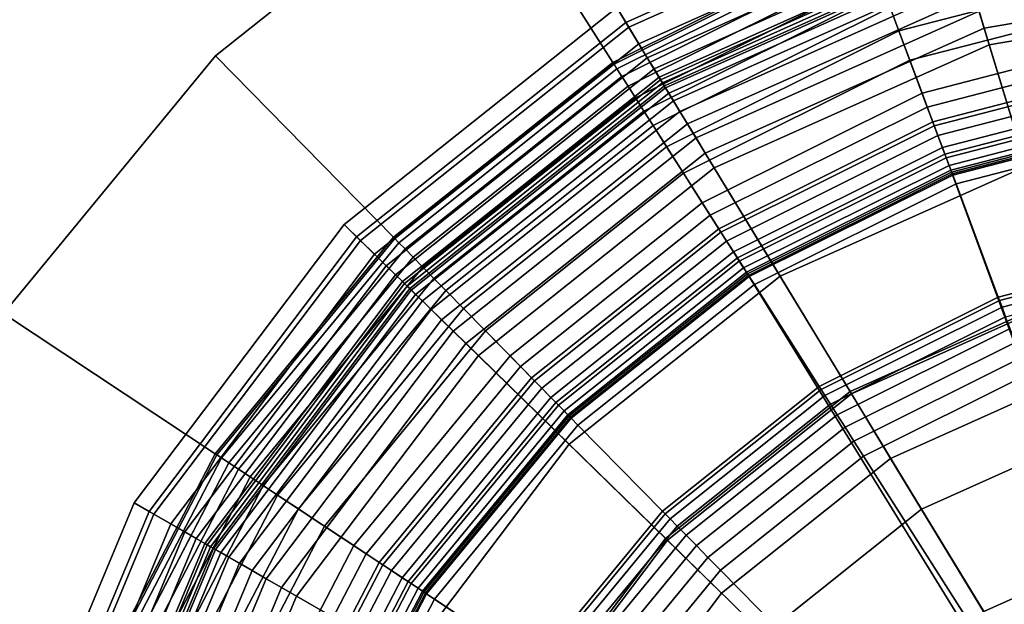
# Model space of a CAD drawing. Extents: x -43.1 to 43.1, y -41.3 to 41.3.
# Tile 567 of 656: x 3.946 to 4.81, y 18.179 to 18.692. Entities that reach past the tile are written whole.
import ezdxf

# ---------------------------------------------------------------- set-up
doc = ezdxf.new("R2010")
doc.units = 0
for name, color, linetype in [('LAMP', 7, 'CONTINUOUS'), ('LAMP_SUPPORT', 18, 'CONTINUOUS'), ('METAL_BASE', 254, 'CONTINUOUS')]:
    doc.layers.add(name, color=color, linetype=linetype)

msp = doc.modelspace()

# ---------------------------------------------------------------- linework, layer by layer
at = {"layer": 'LAMP'}
for points in [[(4.4702, 18.7029, 51.8637), (4.7494, 18.8278, 51.8637), (4.7538, 18.8132, 51.9815), (4.4781, 18.6898, 51.9815)], [(4.4806, 18.6857, 51.6079), (4.7552, 18.8086, 51.6079), (4.7494, 18.8278, 51.8637), (4.4702, 18.7029, 51.8637)], [(4.4781, 18.6898, 51.9815), (4.7538, 18.8132, 51.9815), (4.7709, 18.7571, 52.1042), (4.5086, 18.6397, 52.1042)], [(4.4895, 18.6711, 51.3235), (4.7602, 18.7922, 51.3235), (4.7552, 18.8086, 51.6079), (4.4806, 18.6857, 51.6079)], [(4.7709, 18.7571, 52.1042), (5.0541, 18.8055, 52.1042), (5.0581, 18.7149, 52.2234), (4.7972, 18.6704, 52.2234)], [(4.4969, 18.6589, 51.0232), (4.7644, 18.7786, 51.0232), (4.7602, 18.7922, 51.3235), (4.4895, 18.6711, 51.3235)], [(4.5029, 18.6492, 50.7202), (4.7677, 18.7676, 50.7202), (4.7644, 18.7786, 51.0232), (4.4969, 18.6589, 51.0232)], [(4.5073, 18.6418, 50.4272), (4.7702, 18.7594, 50.4272), (4.7677, 18.7676, 50.7202), (4.5029, 18.6492, 50.7202)], [(4.5104, 18.6368, 50.1573), (4.7719, 18.7538, 50.1573), (4.7702, 18.7594, 50.4272), (4.5073, 18.6418, 50.4272)], [(4.5086, 18.6397, 52.1042), (4.7709, 18.7571, 52.1042), (4.7972, 18.6704, 52.2234), (4.5557, 18.5623, 52.2234)], [(4.5119, 18.6342, 49.9233), (4.7728, 18.7509, 49.9233), (4.7719, 18.7538, 50.1573), (4.5104, 18.6368, 50.1573)], [(4.513, 18.6326, 49.9082), (4.7733, 18.749, 49.9082), (4.7728, 18.7509, 49.9233), (4.5119, 18.6342, 49.9233)], [(4.5157, 18.628, 49.8943), (4.7749, 18.744, 49.8943), (4.7733, 18.749, 49.9082), (4.513, 18.6326, 49.9082)], [(4.7928, 18.6848, 49.8588), (5.0574, 18.7301, 49.8588), (5.0567, 18.7457, 49.8601), (4.7883, 18.6998, 49.8601)], [(4.52, 18.621, 49.8822), (4.7773, 18.7361, 49.8822), (4.7749, 18.744, 49.8943), (4.5157, 18.628, 49.8943)], [(4.5255, 18.6119, 49.8722), (4.7804, 18.7258, 49.8722), (4.7773, 18.7361, 49.8822), (4.52, 18.621, 49.8822)], [(4.864, 18.4506, 49.8664), (5.0681, 18.4854, 49.8664), (5.0574, 18.7301, 49.8588), (4.7928, 18.6848, 49.8588)], [(4.5322, 18.6009, 49.8647), (4.7841, 18.7136, 49.8647), (4.7804, 18.7258, 49.8722), (4.5255, 18.6119, 49.8722)], [(4.5397, 18.5886, 49.8601), (4.7883, 18.6998, 49.8601), (4.7841, 18.7136, 49.8647), (4.5322, 18.6009, 49.8647)], [(4.7972, 18.6704, 52.2234), (5.0581, 18.7149, 52.2234), (5.0629, 18.6038, 52.3306), (4.8296, 18.5639, 52.3306)], [(4.2308, 18.5125, 51.8637), (4.4702, 18.7029, 51.8637), (4.4781, 18.6898, 51.9815), (4.2417, 18.5018, 51.9815)], [(4.2452, 18.4985, 51.6079), (4.4806, 18.6857, 51.6079), (4.4702, 18.7029, 51.8637), (4.2308, 18.5125, 51.8637)], [(4.5478, 18.5752, 49.8588), (4.7928, 18.6848, 49.8588), (4.7883, 18.6998, 49.8601), (4.5397, 18.5886, 49.8601)], [(4.2417, 18.5018, 51.9815), (4.4781, 18.6898, 51.9815), (4.5086, 18.6397, 52.1042), (4.2837, 18.4609, 52.1042)], [(4.2574, 18.4865, 51.3235), (4.4895, 18.6711, 51.3235), (4.4806, 18.6857, 51.6079), (4.2452, 18.4985, 51.6079)], [(4.675, 18.366, 49.8664), (4.864, 18.4506, 49.8664), (4.7928, 18.6848, 49.8588), (4.5478, 18.5752, 49.8588)], [(4.2676, 18.4765, 51.0232), (4.4969, 18.6589, 51.0232), (4.4895, 18.6711, 51.3235), (4.2574, 18.4865, 51.3235)], [(4.5557, 18.5623, 52.2234), (4.7972, 18.6704, 52.2234), (4.8296, 18.5639, 52.3306), (4.6135, 18.4672, 52.3306)], [(4.2758, 18.4686, 50.7202), (4.5029, 18.6492, 50.7202), (4.4969, 18.6589, 51.0232), (4.2676, 18.4765, 51.0232)], [(4.282, 18.4626, 50.4272), (4.5073, 18.6418, 50.4272), (4.5029, 18.6492, 50.7202), (4.2758, 18.4686, 50.7202)], [(4.2861, 18.4585, 50.1573), (4.5104, 18.6368, 50.1573), (4.5073, 18.6418, 50.4272), (4.282, 18.4626, 50.4272)], [(4.2837, 18.4609, 52.1042), (4.5086, 18.6397, 52.1042), (4.5557, 18.5623, 52.2234), (4.3486, 18.3976, 52.2234)], [(4.2883, 18.4564, 49.9233), (4.5119, 18.6342, 49.9233), (4.5104, 18.6368, 50.1573), (4.2861, 18.4585, 50.1573)], [(4.2897, 18.455, 49.9082), (4.513, 18.6326, 49.9082), (4.5119, 18.6342, 49.9233), (4.2883, 18.4564, 49.9233)], [(4.2935, 18.4513, 49.8943), (4.5157, 18.628, 49.8943), (4.513, 18.6326, 49.9082), (4.2897, 18.455, 49.9082)], [(4.2994, 18.4456, 49.8822), (4.52, 18.621, 49.8822), (4.5157, 18.628, 49.8943), (4.2935, 18.4513, 49.8943)], [(4.3071, 18.4381, 49.8722), (4.5255, 18.6119, 49.8722), (4.52, 18.621, 49.8822), (4.2994, 18.4456, 49.8822)], [(4.3162, 18.4291, 49.8647), (4.5322, 18.6009, 49.8647), (4.5255, 18.6119, 49.8722), (4.3071, 18.4381, 49.8722)], [(4.3265, 18.4191, 49.8601), (4.5397, 18.5886, 49.8601), (4.5322, 18.6009, 49.8647), (4.3162, 18.4291, 49.8647)], [(4.3377, 18.4081, 49.8588), (4.5478, 18.5752, 49.8588), (4.5397, 18.5886, 49.8601), (4.3265, 18.4191, 49.8601)], [(4.513, 18.2371, 49.8664), (4.675, 18.366, 49.8664), (4.5478, 18.5752, 49.8588), (4.3377, 18.4081, 49.8588)], [(4.6135, 18.4672, 52.3306), (4.8296, 18.5639, 52.3306), (4.8646, 18.4485, 52.4176), (4.6761, 18.3642, 52.4176)], [(4.3486, 18.3976, 52.2234), (4.5557, 18.5623, 52.2234), (4.6135, 18.4672, 52.3306), (4.4282, 18.3198, 52.3306)], [(4.0463, 18.2685, 51.8637), (4.2308, 18.5125, 51.8637), (4.2417, 18.5018, 51.9815), (4.0596, 18.2609, 51.9815)], [(4.0637, 18.2585, 51.6079), (4.2452, 18.4985, 51.6079), (4.2308, 18.5125, 51.8637), (4.0463, 18.2685, 51.8637)], [(4.0596, 18.2609, 51.9815), (4.2417, 18.5018, 51.9815), (4.2837, 18.4609, 52.1042), (4.1104, 18.2317, 52.1042)], [(4.0786, 18.25, 51.3235), (4.2574, 18.4865, 51.3235), (4.2452, 18.4985, 51.6079), (4.0637, 18.2585, 51.6079)], [(4.0909, 18.2429, 51.0232), (4.2676, 18.4765, 51.0232), (4.2574, 18.4865, 51.3235), (4.0786, 18.25, 51.3235)], [(4.1008, 18.2372, 50.7202), (4.2758, 18.4686, 50.7202), (4.2676, 18.4765, 51.0232), (4.0909, 18.2429, 51.0232)], [(4.1083, 18.2329, 50.4272), (4.282, 18.4626, 50.4272), (4.2758, 18.4686, 50.7202), (4.1008, 18.2372, 50.7202)], [(4.1133, 18.23, 50.1573), (4.2861, 18.4585, 50.1573), (4.282, 18.4626, 50.4272), (4.1083, 18.2329, 50.4272)], [(4.1104, 18.2317, 52.1042), (4.2837, 18.4609, 52.1042), (4.3486, 18.3976, 52.2234), (4.189, 18.1865, 52.2234)], [(4.4282, 18.3198, 52.3306), (4.6135, 18.4672, 52.3306), (4.6761, 18.3642, 52.4176), (4.5145, 18.2356, 52.4176)], [(4.116, 18.2285, 49.9233), (4.2883, 18.4564, 49.9233), (4.2861, 18.4585, 50.1573), (4.1133, 18.23, 50.1573)], [(4.1177, 18.2275, 49.9082), (4.2897, 18.455, 49.9082), (4.2883, 18.4564, 49.9233), (4.116, 18.2285, 49.9233)], [(4.1223, 18.2249, 49.8943), (4.2935, 18.4513, 49.8943), (4.2897, 18.455, 49.9082), (4.1177, 18.2275, 49.9082)], [(4.1294, 18.2208, 49.8822), (4.2994, 18.4456, 49.8822), (4.2935, 18.4513, 49.8943), (4.1223, 18.2249, 49.8943)], [(4.7106, 18.3074, 49.367), (4.884, 18.385, 49.367), (4.864, 18.4506, 49.8664), (4.675, 18.366, 49.8664)], [(4.1387, 18.2154, 49.8722), (4.3071, 18.4381, 49.8722), (4.2994, 18.4456, 49.8822), (4.1294, 18.2208, 49.8822)], [(4.6761, 18.3642, 52.4176), (4.8646, 18.4485, 52.4176), (4.8991, 18.3351, 52.4759), (4.7377, 18.2629, 52.4759)], [(4.1498, 18.209, 49.8647), (4.3162, 18.4291, 49.8647), (4.3071, 18.4381, 49.8722), (4.1387, 18.2154, 49.8722)], [(4.1623, 18.2018, 49.8601), (4.3265, 18.4191, 49.8601), (4.3162, 18.4291, 49.8647), (4.1498, 18.209, 49.8647)], [(4.1758, 18.1941, 49.8588), (4.3377, 18.4081, 49.8588), (4.3265, 18.4191, 49.8601), (4.1623, 18.2018, 49.8601)], [(4.884, 18.385, 49.367), (4.7106, 18.3074, 49.367), (5.1041, 17.6602, 49.367), (5.0711, 18.417, 49.367)], [(4.3881, 18.072, 49.8664), (4.513, 18.2371, 49.8664), (4.3377, 18.4081, 49.8588), (4.1758, 18.1941, 49.8588)], [(4.189, 18.1865, 52.2234), (4.3486, 18.3976, 52.2234), (4.4282, 18.3198, 52.3306), (4.2854, 18.131, 52.3306)], [(4.5621, 18.1892, 49.367), (4.7106, 18.3074, 49.367), (4.675, 18.366, 49.8664), (4.513, 18.2371, 49.8664)], [(4.5145, 18.2356, 52.4176), (4.6761, 18.3642, 52.4176), (4.7377, 18.2629, 52.4759), (4.5994, 18.1528, 52.4759)], [(4.7377, 18.2629, 52.4759), (4.8991, 18.3351, 52.4759), (4.9297, 18.2345, 52.4972), (4.7923, 18.1731, 52.4972)], [(4.2854, 18.131, 52.3306), (4.4282, 18.3198, 52.3306), (4.5145, 18.2356, 52.4176), (4.39, 18.0709, 52.4176)], [(4.5621, 18.1892, 49.367), (4.4475, 18.0378, 49.367), (5.1041, 17.6602, 49.367), (4.7106, 18.3074, 49.367)], [(3.9283, 17.9863, 51.8637), (4.0463, 18.2685, 51.8637), (4.0596, 18.2609, 51.9815), (3.943, 17.9823, 51.9815)], [(3.9476, 17.981, 51.6079), (4.0637, 18.2585, 51.6079), (4.0463, 18.2685, 51.8637), (3.9283, 17.9863, 51.8637)], [(3.943, 17.9823, 51.9815), (4.0596, 18.2609, 51.9815), (4.1104, 18.2317, 52.1042), (3.9995, 17.9666, 52.1042)], [(4.5994, 18.1528, 52.4759), (4.7377, 18.2629, 52.4759), (4.7923, 18.1731, 52.4972), (4.6746, 18.0794, 52.4972)], [(3.9641, 17.9764, 51.3235), (4.0786, 18.25, 51.3235), (4.0637, 18.2585, 51.6079), (3.9476, 17.981, 51.6079)], [(3.9779, 17.9726, 51.0232), (4.0909, 18.2429, 51.0232), (4.0786, 18.25, 51.3235), (3.9641, 17.9764, 51.3235)], [(3.9889, 17.9695, 50.7202), (4.1008, 18.2372, 50.7202), (4.0909, 18.2429, 51.0232), (3.9779, 17.9726, 51.0232)], [(3.9972, 17.9672, 50.4272), (4.1083, 18.2329, 50.4272), (4.1008, 18.2372, 50.7202), (3.9889, 17.9695, 50.7202)], [(4.4475, 18.0378, 49.367), (4.5621, 18.1892, 49.367), (4.513, 18.2371, 49.8664), (4.3881, 18.072, 49.8664)], [(4.39, 18.0709, 52.4176), (4.5145, 18.2356, 52.4176), (4.5994, 18.1528, 52.4759), (4.4927, 18.0118, 52.4759)], [(4.7923, 18.1731, 52.4972), (4.9297, 18.2345, 52.4972), (5.1041, 17.6602, 52.4972), (4.6746, 18.0794, 52.4972)], [(4.0028, 17.9657, 50.1573), (4.1133, 18.23, 50.1573), (4.1083, 18.2329, 50.4272), (3.9972, 17.9672, 50.4272)], [(3.9995, 17.9666, 52.1042), (4.1104, 18.2317, 52.1042), (4.189, 18.1865, 52.2234), (4.0868, 17.9424, 52.2234)], [(4.0057, 17.9649, 49.9233), (4.116, 18.2285, 49.9233), (4.1133, 18.23, 50.1573), (4.0028, 17.9657, 50.1573)], [(4.0076, 17.9643, 49.9082), (4.1177, 18.2275, 49.9082), (4.116, 18.2285, 49.9233), (4.0057, 17.9649, 49.9233)], [(4.0127, 17.9629, 49.8943), (4.1223, 18.2249, 49.8943), (4.1177, 18.2275, 49.9082), (4.0076, 17.9643, 49.9082)], [(4.0206, 17.9607, 49.8822), (4.1294, 18.2208, 49.8822), (4.1223, 18.2249, 49.8943), (4.0127, 17.9629, 49.8943)], [(4.0309, 17.9579, 49.8722), (4.1387, 18.2154, 49.8722), (4.1294, 18.2208, 49.8822), (4.0206, 17.9607, 49.8822)], [(4.0433, 17.9545, 49.8647), (4.1498, 18.209, 49.8647), (4.1387, 18.2154, 49.8722), (4.0309, 17.9579, 49.8722)], [(4.0572, 17.9506, 49.8601), (4.1623, 18.2018, 49.8601), (4.1498, 18.209, 49.8647), (4.0433, 17.9545, 49.8647)], [(4.0722, 17.9464, 49.8588), (4.1758, 18.1941, 49.8588), (4.1623, 18.2018, 49.8601), (4.0572, 17.9506, 49.8601)], [(4.3082, 17.881, 49.8664), (4.3881, 18.072, 49.8664), (4.1758, 18.1941, 49.8588), (4.0722, 17.9464, 49.8588)], [(4.0868, 17.9424, 52.2234), (4.189, 18.1865, 52.2234), (4.2854, 18.131, 52.3306), (4.1941, 17.9126, 52.3306)]]:
    msp.add_3dface(points, dxfattribs=at)
at = {"layer": 'LAMP_SUPPORT'}
for points in [[(4.6871, 18.7646, 46.2099), (4.4667, 18.6548, 46.2099), (4.4677, 18.6533, 46.1948), (4.6877, 18.763, 46.1948)], [(4.6871, 18.7646, 49.6738), (4.4667, 18.6548, 49.6738), (4.4667, 18.6548, 46.2099), (4.6871, 18.7646, 46.2099)], [(4.6877, 18.763, 49.6888), (4.4677, 18.6533, 49.6888), (4.4667, 18.6548, 49.6738), (4.6871, 18.7646, 49.6738)], [(4.6877, 18.763, 46.1948), (4.4677, 18.6533, 46.1948), (4.4703, 18.6491, 46.181), (4.6894, 18.7583, 46.181)], [(4.6894, 18.7583, 49.7026), (4.4703, 18.6491, 49.7026), (4.4677, 18.6533, 49.6888), (4.6877, 18.763, 49.6888)], [(4.6894, 18.7583, 46.181), (4.4703, 18.6491, 46.181), (4.4745, 18.6426, 46.1688), (4.6921, 18.7511, 46.1688)], [(4.6921, 18.7511, 49.7148), (4.4745, 18.6426, 49.7148), (4.4703, 18.6491, 49.7026), (4.6894, 18.7583, 49.7026)], [(4.9351, 18.7613, 46.1442), (4.7101, 18.7031, 46.1442), (4.7178, 18.6825, 46.1425), (4.9384, 18.7396, 46.1425)], [(4.9489, 18.6691, 49.7394), (4.7427, 18.6157, 49.7394), (4.7101, 18.7031, 49.7394), (4.9351, 18.7613, 49.7394)], [(4.6921, 18.7511, 46.1688), (4.4745, 18.6426, 46.1688), (4.48, 18.634, 46.1587), (4.6957, 18.7415, 46.1587)], [(4.6957, 18.7415, 49.725), (4.48, 18.634, 49.725), (4.4745, 18.6426, 49.7148), (4.6921, 18.7511, 49.7148)], [(4.6957, 18.7415, 46.1587), (4.48, 18.634, 46.1587), (4.4865, 18.6237, 46.1509), (4.7, 18.7301, 46.1509)], [(4.7, 18.7301, 49.7328), (4.4865, 18.6237, 49.7328), (4.48, 18.634, 49.725), (4.6957, 18.7415, 49.725)], [(4.9384, 18.7396, 46.1425), (4.7178, 18.6825, 46.1425), (4.7274, 18.6567, 46.1378), (4.9424, 18.7124, 46.1378)], [(4.7, 18.7301, 46.1509), (4.4865, 18.6237, 46.1509), (4.494, 18.6121, 46.146), (4.7048, 18.7172, 46.146)], [(4.7048, 18.7172, 49.7377), (4.494, 18.6121, 49.7377), (4.4865, 18.6237, 49.7328), (4.7, 18.7301, 49.7328)], [(4.7048, 18.7172, 46.146), (4.494, 18.6121, 46.146), (4.502, 18.5994, 46.1442), (4.7101, 18.7031, 46.1442)], [(4.7101, 18.7031, 49.7394), (4.502, 18.5994, 49.7394), (4.494, 18.6121, 49.7377), (4.7048, 18.7172, 49.7377)], [(4.9424, 18.7124, 46.1378), (4.7274, 18.6567, 46.1378), (4.7382, 18.6279, 46.1302), (4.947, 18.6819, 46.1302)], [(4.7101, 18.7031, 46.1442), (4.502, 18.5994, 46.1442), (4.5138, 18.5808, 46.1425), (4.7178, 18.6825, 46.1425)], [(4.7427, 18.6157, 49.7394), (4.5521, 18.5207, 49.7394), (4.502, 18.5994, 49.7394), (4.7101, 18.7031, 49.7394)], [(4.7178, 18.6825, 46.1425), (4.5138, 18.5808, 46.1425), (4.5286, 18.5576, 46.1378), (4.7274, 18.6567, 46.1378)], [(4.947, 18.6819, 46.1302), (4.7382, 18.6279, 46.1302), (4.7489, 18.5992, 46.1202), (4.9515, 18.6516, 46.1202)], [(4.951, 18.6553, 49.7378), (4.7476, 18.6027, 49.7378), (4.7427, 18.6157, 49.7394), (4.9489, 18.6691, 49.7394)], [(4.4667, 18.6548, 46.2099), (4.2741, 18.5015, 46.2099), (4.2753, 18.5003, 46.1948), (4.4677, 18.6533, 46.1948)], [(4.4667, 18.6548, 49.6738), (4.2741, 18.5015, 49.6738), (4.2741, 18.5015, 46.2099), (4.4667, 18.6548, 46.2099)], [(4.4677, 18.6533, 49.6888), (4.2753, 18.5003, 49.6888), (4.2741, 18.5015, 49.6738), (4.4667, 18.6548, 49.6738)], [(4.4677, 18.6533, 46.1948), (4.2753, 18.5003, 46.1948), (4.2788, 18.4967, 46.181), (4.4703, 18.6491, 46.181)], [(4.4703, 18.6491, 49.7026), (4.2788, 18.4967, 49.7026), (4.2753, 18.5003, 49.6888), (4.4677, 18.6533, 49.6888)], [(4.7274, 18.6567, 46.1378), (4.5286, 18.5576, 46.1378), (4.5452, 18.5316, 46.1302), (4.7382, 18.6279, 46.1302)], [(4.9529, 18.6426, 49.7333), (4.7521, 18.5907, 49.7333), (4.7476, 18.6027, 49.7378), (4.951, 18.6553, 49.7378)], [(4.9515, 18.6516, 46.1202), (4.7489, 18.5992, 46.1202), (4.7583, 18.5742, 46.1081), (4.9555, 18.6252, 46.1081)], [(4.4703, 18.6491, 46.181), (4.2788, 18.4967, 46.181), (4.2842, 18.4912, 46.1688), (4.4745, 18.6426, 46.1688)], [(4.4745, 18.6426, 49.7148), (4.2842, 18.4912, 49.7148), (4.2788, 18.4967, 49.7026), (4.4703, 18.6491, 49.7026)], [(4.4745, 18.6426, 46.1688), (4.2842, 18.4912, 46.1688), (4.2913, 18.4839, 46.1587), (4.48, 18.634, 46.1587)], [(4.48, 18.634, 49.725), (4.2913, 18.4839, 49.725), (4.2842, 18.4912, 49.7148), (4.4745, 18.6426, 49.7148)], [(4.9545, 18.6314, 49.7261), (4.7561, 18.5801, 49.7261), (4.7521, 18.5907, 49.7333), (4.9529, 18.6426, 49.7333)], [(4.48, 18.634, 46.1587), (4.2913, 18.4839, 46.1587), (4.2999, 18.4752, 46.1509), (4.4865, 18.6237, 46.1509)], [(4.4865, 18.6237, 49.7328), (4.2999, 18.4752, 49.7328), (4.2913, 18.4839, 49.725), (4.48, 18.634, 49.725)], [(4.4865, 18.6237, 46.1509), (4.2999, 18.4752, 46.1509), (4.3096, 18.4654, 46.146), (4.494, 18.6121, 46.146)], [(4.494, 18.6121, 49.7377), (4.3096, 18.4654, 49.7377), (4.2999, 18.4752, 49.7328), (4.4865, 18.6237, 49.7328)], [(4.7382, 18.6279, 46.1302), (4.5452, 18.5316, 46.1302), (4.5616, 18.5058, 46.1202), (4.7489, 18.5992, 46.1202)], [(4.9559, 18.6221, 49.7167), (4.7594, 18.5712, 49.7167), (4.7561, 18.5801, 49.7261), (4.9545, 18.6314, 49.7261)], [(4.9555, 18.6252, 46.1081), (4.7583, 18.5742, 46.1081), (4.7651, 18.556, 46.0942), (4.9583, 18.606, 46.0942)], [(4.7476, 18.6027, 49.7378), (4.5596, 18.5089, 49.7378), (4.5521, 18.5207, 49.7394), (4.7427, 18.6157, 49.7394)], [(4.957, 18.6149, 49.7054), (4.7619, 18.5645, 49.7054), (4.7594, 18.5712, 49.7167), (4.9559, 18.6221, 49.7167)], [(4.9577, 18.6104, 49.6925), (4.7635, 18.5602, 49.6925), (4.7619, 18.5645, 49.7054), (4.957, 18.6149, 49.7054)], [(4.494, 18.6121, 46.146), (4.3096, 18.4654, 46.146), (4.3201, 18.4546, 46.1442), (4.502, 18.5994, 46.1442)], [(4.502, 18.5994, 49.7394), (4.3201, 18.4546, 49.7394), (4.3096, 18.4654, 49.7377), (4.494, 18.6121, 49.7377)], [(4.9579, 18.6088, 49.6786), (4.7641, 18.5586, 49.6786), (4.7635, 18.5602, 49.6925), (4.9577, 18.6104, 49.6925)], [(4.9582, 18.6071, 48.7749), (4.7647, 18.5571, 48.7749), (4.7641, 18.5586, 49.6786), (4.9579, 18.6088, 49.6786)], [(5.0867, 17.6817, 48.7749), (4.7647, 18.5571, 48.7749), (4.9582, 18.6071, 48.7749)], [(4.502, 18.5994, 46.1442), (4.3201, 18.4546, 46.1442), (4.3355, 18.439, 46.1425), (4.5138, 18.5808, 46.1425)], [(4.5521, 18.5207, 49.7394), (4.3855, 18.3881, 49.7394), (4.3201, 18.4546, 49.7394), (4.502, 18.5994, 49.7394)], [(4.7521, 18.5907, 49.7333), (4.5665, 18.4981, 49.7333), (4.5596, 18.5089, 49.7378), (4.7476, 18.6027, 49.7378)], [(4.7489, 18.5992, 46.1202), (4.5616, 18.5058, 46.1202), (4.576, 18.4833, 46.1081), (4.7583, 18.5742, 46.1081)], [(4.9583, 18.606, 46.0942), (4.7651, 18.556, 46.0942), (4.768, 18.5482, 46.0789), (4.9596, 18.5978, 46.0789)], [(4.9596, 18.5978, 46.0789), (4.768, 18.5482, 46.0789), (4.8051, 18.449, 45.0568), (4.9752, 18.493, 45.0568)], [(4.7561, 18.5801, 49.7261), (4.5726, 18.4886, 49.7261), (4.5665, 18.4981, 49.7333), (4.7521, 18.5907, 49.7333)], [(4.5138, 18.5808, 46.1425), (4.3355, 18.439, 46.1425), (4.3548, 18.4194, 46.1378), (4.5286, 18.5576, 46.1378)], [(4.7594, 18.5712, 49.7167), (4.5777, 18.4806, 49.7167), (4.5726, 18.4886, 49.7261), (4.7561, 18.5801, 49.7261)], [(4.7583, 18.5742, 46.1081), (4.576, 18.4833, 46.1081), (4.5864, 18.467, 46.0942), (4.7651, 18.556, 46.0942)], [(4.7619, 18.5645, 49.7054), (4.5815, 18.4746, 49.7054), (4.5777, 18.4806, 49.7167), (4.7594, 18.5712, 49.7167)], [(4.7635, 18.5602, 49.6925), (4.584, 18.4707, 49.6925), (4.5815, 18.4746, 49.7054), (4.7619, 18.5645, 49.7054)], [(4.5286, 18.5576, 46.1378), (4.3548, 18.4194, 46.1378), (4.3764, 18.3974, 46.1302), (4.5452, 18.5316, 46.1302)], [(4.7641, 18.5586, 49.6786), (4.5849, 18.4693, 49.6786), (4.584, 18.4707, 49.6925), (4.7635, 18.5602, 49.6925)], [(4.7647, 18.5571, 48.7749), (4.5858, 18.4679, 48.7749), (4.5849, 18.4693, 49.6786), (4.7641, 18.5586, 49.6786)], [(5.0867, 17.6817, 48.7749), (5.0773, 17.6703, 48.7749), (4.5858, 18.4679, 48.7749), (4.7647, 18.5571, 48.7749)], [(4.7651, 18.556, 46.0942), (4.5864, 18.467, 46.0942), (4.5909, 18.4599, 46.0789), (4.768, 18.5482, 46.0789)], [(4.768, 18.5482, 46.0789), (4.5909, 18.4599, 46.0789), (4.6478, 18.3705, 45.0568), (4.8051, 18.449, 45.0568)], [(4.5452, 18.5316, 46.1302), (4.3764, 18.3974, 46.1302), (4.3978, 18.3755, 46.1202), (4.5616, 18.5058, 46.1202)], [(4.5596, 18.5089, 49.7378), (4.3952, 18.3782, 49.7378), (4.3855, 18.3881, 49.7394), (4.5521, 18.5207, 49.7394)], [(4.5665, 18.4981, 49.7333), (4.4042, 18.369, 49.7333), (4.3952, 18.3782, 49.7378), (4.5596, 18.5089, 49.7378)], [(4.5616, 18.5058, 46.1202), (4.3978, 18.3755, 46.1202), (4.4166, 18.3565, 46.1081), (4.576, 18.4833, 46.1081)], [(4.2741, 18.5015, 46.2099), (4.1175, 18.3115, 46.2099), (4.1189, 18.3106, 46.1948), (4.2753, 18.5003, 46.1948)], [(4.2741, 18.5015, 49.6738), (4.1175, 18.3115, 49.6738), (4.1175, 18.3115, 46.2099), (4.2741, 18.5015, 46.2099)], [(4.2753, 18.5003, 49.6888), (4.1189, 18.3106, 49.6888), (4.1175, 18.3115, 49.6738), (4.2741, 18.5015, 49.6738)], [(4.2753, 18.5003, 46.1948), (4.1189, 18.3106, 46.1948), (4.1231, 18.3078, 46.181), (4.2788, 18.4967, 46.181)], [(4.2788, 18.4967, 49.7026), (4.1231, 18.3078, 49.7026), (4.1189, 18.3106, 49.6888), (4.2753, 18.5003, 49.6888)], [(4.2788, 18.4967, 46.181), (4.1231, 18.3078, 46.181), (4.1295, 18.3035, 46.1688), (4.2842, 18.4912, 46.1688)], [(4.2842, 18.4912, 49.7148), (4.1295, 18.3036, 49.7148), (4.1231, 18.3078, 49.7026), (4.2788, 18.4967, 49.7026)], [(4.5726, 18.4886, 49.7261), (4.4122, 18.361, 49.7261), (4.4042, 18.369, 49.7333), (4.5665, 18.4981, 49.7333)], [(4.2842, 18.4912, 46.1688), (4.1295, 18.3035, 46.1688), (4.138, 18.2979, 46.1587), (4.2913, 18.4839, 46.1587)], [(4.2913, 18.4839, 49.725), (4.138, 18.2979, 49.725), (4.1295, 18.3036, 49.7148), (4.2842, 18.4912, 49.7148)], [(4.5777, 18.4806, 49.7167), (4.4188, 18.3542, 49.7167), (4.4122, 18.361, 49.7261), (4.5726, 18.4886, 49.7261)], [(4.9752, 18.493, 45.0568), (4.8051, 18.449, 45.0568), (4.8062, 18.4459, 45.0415), (4.9757, 18.4897, 45.0415)], [(4.9757, 18.4897, 45.0415), (4.8062, 18.4459, 45.0415), (4.8084, 18.44, 45.0276), (4.9766, 18.4835, 45.0276)], [(4.2913, 18.4839, 46.1587), (4.138, 18.2979, 46.1587), (4.1482, 18.2912, 46.1509), (4.2999, 18.4752, 46.1509)], [(4.2999, 18.4752, 49.7328), (4.1482, 18.2912, 49.7328), (4.138, 18.2979, 49.725), (4.2913, 18.4839, 49.725)], [(4.576, 18.4833, 46.1081), (4.4166, 18.3565, 46.1081), (4.4301, 18.3427, 46.0942), (4.5864, 18.467, 46.0942)], [(4.5815, 18.4746, 49.7054), (4.4238, 18.3491, 49.7054), (4.4188, 18.3542, 49.7167), (4.5777, 18.4806, 49.7167)], [(4.9766, 18.4835, 45.0276), (4.8084, 18.44, 45.0276), (4.8115, 18.4317, 45.0155), (4.978, 18.4748, 45.0155)], [(4.2999, 18.4752, 46.1509), (4.1482, 18.2912, 46.1509), (4.1597, 18.2836, 46.146), (4.3096, 18.4654, 46.146)], [(4.3096, 18.4654, 49.7377), (4.1597, 18.2836, 49.7377), (4.1482, 18.2912, 49.7328), (4.2999, 18.4752, 49.7328)], [(5.0773, 17.6703, 48.7749), (4.3022, 18.1892, 48.7749), (4.4294, 18.3435, 48.7749), (4.5858, 18.4679, 48.7749)], [(4.584, 18.4707, 49.6925), (4.4271, 18.3458, 49.6925), (4.4238, 18.3491, 49.7054), (4.5815, 18.4746, 49.7054)], [(4.5849, 18.4693, 49.6786), (4.4282, 18.3447, 49.6786), (4.4271, 18.3458, 49.6925), (4.584, 18.4707, 49.6925)], [(4.5858, 18.4679, 48.7749), (4.4294, 18.3435, 48.7749), (4.4282, 18.3447, 49.6786), (4.5849, 18.4693, 49.6786)], [(4.3096, 18.4654, 46.146), (4.1597, 18.2836, 46.146), (4.1722, 18.2753, 46.1442), (4.3201, 18.4546, 46.1442)], [(4.3201, 18.4546, 49.7394), (4.1722, 18.2753, 49.7394), (4.1597, 18.2836, 49.7377), (4.3096, 18.4654, 49.7377)], [(4.5864, 18.467, 46.0942), (4.4301, 18.3427, 46.0942), (4.436, 18.3367, 46.0789), (4.5909, 18.4599, 46.0789)], [(4.5909, 18.4599, 46.0789), (4.436, 18.3367, 46.0789), (4.5103, 18.2611, 45.0568), (4.6478, 18.3705, 45.0568)], [(4.3201, 18.4546, 46.1442), (4.1722, 18.2753, 46.1442), (4.1905, 18.2632, 46.1425), (4.3355, 18.439, 46.1425)], [(4.3855, 18.3881, 49.7394), (4.25, 18.2238, 49.7394), (4.1722, 18.2753, 49.7394), (4.3201, 18.4546, 49.7394)], [(4.8051, 18.449, 45.0568), (4.6478, 18.3705, 45.0568), (4.6496, 18.3678, 45.0415), (4.8062, 18.4459, 45.0415)], [(4.8062, 18.4459, 45.0415), (4.6496, 18.3678, 45.0415), (4.6529, 18.3625, 45.0276), (4.8084, 18.44, 45.0276)], [(4.3355, 18.439, 46.1425), (4.1905, 18.2632, 46.1425), (4.2135, 18.248, 46.1378), (4.3548, 18.4194, 46.1378)], [(4.8084, 18.44, 45.0276), (4.6529, 18.3625, 45.0276), (4.6577, 18.355, 45.0155), (4.8115, 18.4317, 45.0155)], [(4.8115, 18.4317, 45.0155), (4.6577, 18.355, 45.0155), (4.6637, 18.3457, 45.0055), (4.8154, 18.4213, 45.0055)], [(4.3548, 18.4194, 46.1378), (4.2135, 18.248, 46.1378), (4.2392, 18.2309, 46.1302), (4.3764, 18.3974, 46.1302)], [(4.8154, 18.4213, 45.0055), (4.6637, 18.3457, 45.0055), (4.6706, 18.3347, 44.9979), (4.82, 18.4092, 44.9979)], [(4.82, 18.4092, 44.9979), (4.6706, 18.3347, 44.9979), (4.6784, 18.3226, 44.9931), (4.825, 18.3957, 44.9931)], [(4.3764, 18.3974, 46.1302), (4.2392, 18.2309, 46.1302), (4.2647, 18.2141, 46.1202), (4.3978, 18.3755, 46.1202)], [(4.825, 18.3957, 44.9931), (4.6784, 18.3226, 44.9931), (4.6867, 18.3094, 44.9914), (4.8305, 18.3811, 44.9914)], [(4.3952, 18.3782, 49.7378), (4.2616, 18.2161, 49.7378), (4.25, 18.2238, 49.7394), (4.3855, 18.3881, 49.7394)], [(4.4042, 18.369, 49.7333), (4.2723, 18.209, 49.7333), (4.2616, 18.2161, 49.7378), (4.3952, 18.3782, 49.7378)], [(4.3978, 18.3755, 46.1202), (4.2647, 18.2141, 46.1202), (4.287, 18.1993, 46.1081), (4.4166, 18.3565, 46.1081)], [(4.8305, 18.3811, 44.9914), (4.6867, 18.3094, 44.9914), (4.877, 18.0108, 44.9914), (4.9545, 18.0494, 44.9914)], [(4.4122, 18.361, 49.7261), (4.2818, 18.2028, 49.7261), (4.2723, 18.209, 49.7333), (4.4042, 18.369, 49.7333)], [(4.6478, 18.3705, 45.0568), (4.5103, 18.2611, 45.0568), (4.5126, 18.2588, 45.0415), (4.6496, 18.3678, 45.0415)], [(4.6496, 18.3678, 45.0415), (4.5126, 18.2588, 45.0415), (4.5169, 18.2543, 45.0276), (4.6529, 18.3625, 45.0276)], [(4.4188, 18.3542, 49.7167), (4.2896, 18.1976, 49.7167), (4.2818, 18.2028, 49.7261), (4.4122, 18.361, 49.7261)], [(4.4166, 18.3565, 46.1081), (4.287, 18.1993, 46.1081), (4.3031, 18.1886, 46.0942), (4.4301, 18.3427, 46.0942)], [(4.6529, 18.3625, 45.0276), (4.5169, 18.2543, 45.0276), (4.5232, 18.248, 45.0155), (4.6577, 18.355, 45.0155)], [(4.4238, 18.3491, 49.7054), (4.2956, 18.1936, 49.7054), (4.2896, 18.1976, 49.7167), (4.4188, 18.3542, 49.7167)], [(4.4271, 18.3458, 49.6925), (4.2995, 18.1911, 49.6925), (4.2956, 18.1936, 49.7054), (4.4238, 18.3491, 49.7054)], [(4.6577, 18.355, 45.0155), (4.5232, 18.248, 45.0155), (4.5309, 18.2401, 45.0055), (4.6637, 18.3457, 45.0055)], [(4.4282, 18.3447, 49.6786), (4.3008, 18.1902, 49.6786), (4.2995, 18.1911, 49.6925), (4.4271, 18.3458, 49.6925)], [(4.4294, 18.3435, 48.7749), (4.3022, 18.1892, 48.7749), (4.3008, 18.1902, 49.6786), (4.4282, 18.3447, 49.6786)], [(4.4301, 18.3427, 46.0942), (4.3031, 18.1886, 46.0942), (4.3101, 18.184, 46.0789), (4.436, 18.3367, 46.0789)], [(4.6637, 18.3457, 45.0055), (4.5309, 18.2401, 45.0055), (4.54, 18.2309, 44.9979), (4.6706, 18.3347, 44.9979)], [(4.436, 18.3367, 46.0789), (4.3101, 18.184, 46.0789), (4.3985, 18.1255, 45.0568), (4.5103, 18.2611, 45.0568)], [(4.6706, 18.3347, 44.9979), (4.54, 18.2309, 44.9979), (4.5501, 18.2206, 44.9931), (4.6784, 18.3226, 44.9931)], [(4.6784, 18.3226, 44.9931), (4.5501, 18.2206, 44.9931), (4.5611, 18.2095, 44.9914), (4.6867, 18.3094, 44.9914)], [(4.1175, 18.3115, 46.2099), (4.0038, 18.0931, 46.2099), (4.0054, 18.0925, 46.1948), (4.1189, 18.3106, 46.1948)], [(4.1175, 18.3115, 49.6738), (4.0038, 18.0931, 49.6738), (4.0038, 18.0931, 46.2099), (4.1175, 18.3115, 46.2099)], [(4.1189, 18.3106, 49.6888), (4.0054, 18.0925, 49.6888), (4.0038, 18.0931, 49.6738), (4.1175, 18.3115, 49.6738)], [(4.1189, 18.3106, 46.1948), (4.0054, 18.0925, 46.1948), (4.01, 18.0907, 46.181), (4.1231, 18.3078, 46.181)], [(4.1231, 18.3078, 49.7026), (4.01, 18.0907, 49.7026), (4.0054, 18.0925, 49.6888), (4.1189, 18.3106, 49.6888)], [(4.1231, 18.3078, 46.181), (4.01, 18.0907, 46.181), (4.0172, 18.0878, 46.1688), (4.1295, 18.3035, 46.1688)], [(4.1295, 18.3036, 49.7148), (4.0172, 18.0879, 49.7148), (4.01, 18.0907, 49.7026), (4.1231, 18.3078, 49.7026)], [(4.138, 18.2979, 49.725), (4.0267, 18.0841, 49.725), (4.0172, 18.0879, 49.7148), (4.1295, 18.3036, 49.7148)], [(4.6867, 18.3094, 44.9914), (4.5611, 18.2095, 44.9914), (4.8093, 17.9569, 44.9914), (4.877, 18.0108, 44.9914)], [(4.1295, 18.3035, 46.1688), (4.0172, 18.0878, 46.1688), (4.0267, 18.0841, 46.1587), (4.138, 18.2979, 46.1587)], [(4.138, 18.2979, 46.1587), (4.0267, 18.0841, 46.1587), (4.038, 18.0797, 46.1509), (4.1482, 18.2912, 46.1509)], [(4.1482, 18.2912, 49.7328), (4.038, 18.0797, 49.7328), (4.0267, 18.0841, 49.725), (4.138, 18.2979, 49.725)], [(4.1482, 18.2912, 46.1509), (4.038, 18.0797, 46.1509), (4.0509, 18.0746, 46.146), (4.1597, 18.2836, 46.146)], [(4.1597, 18.2836, 49.7377), (4.0509, 18.0746, 49.7377), (4.038, 18.0797, 49.7328), (4.1482, 18.2912, 49.7328)], [(4.1597, 18.2836, 46.146), (4.0509, 18.0746, 46.146), (4.0649, 18.0691, 46.1442), (4.1722, 18.2753, 46.1442)], [(4.1722, 18.2753, 49.7394), (4.0649, 18.0691, 49.7394), (4.0509, 18.0746, 49.7377), (4.1597, 18.2836, 49.7377)], [(4.1722, 18.2753, 46.1442), (4.0649, 18.0691, 46.1442), (4.0853, 18.061, 46.1425), (4.1905, 18.2632, 46.1425)], [(4.25, 18.2238, 49.7394), (4.1517, 18.0349, 49.7394), (4.0649, 18.0691, 49.7394), (4.1722, 18.2753, 49.7394)], [(4.1905, 18.2632, 46.1425), (4.0853, 18.061, 46.1425), (4.1109, 18.0509, 46.1378), (4.2135, 18.248, 46.1378)], [(4.5103, 18.2611, 45.0568), (4.3985, 18.1255, 45.0568), (4.4012, 18.1237, 45.0415), (4.5126, 18.2588, 45.0415)], [(4.5126, 18.2588, 45.0415), (4.4012, 18.1237, 45.0415), (4.4064, 18.1203, 45.0276), (4.5169, 18.2543, 45.0276)], [(4.5169, 18.2543, 45.0276), (4.4064, 18.1203, 45.0276), (4.4138, 18.1154, 45.0155), (4.5232, 18.248, 45.0155)], [(4.2135, 18.248, 46.1378), (4.1109, 18.0509, 46.1378), (4.1396, 18.0396, 46.1302), (4.2392, 18.2309, 46.1302)], [(4.5232, 18.248, 45.0155), (4.4138, 18.1154, 45.0155), (4.4231, 18.1092, 45.0055), (4.5309, 18.2401, 45.0055)], [(4.5309, 18.2401, 45.0055), (4.4231, 18.1092, 45.0055), (4.4339, 18.1021, 44.9979), (4.54, 18.2309, 44.9979)], [(4.2392, 18.2309, 46.1302), (4.1396, 18.0396, 46.1302), (4.1681, 18.0284, 46.1202), (4.2647, 18.2141, 46.1202)], [(4.54, 18.2309, 44.9979), (4.4339, 18.1021, 44.9979), (4.4459, 18.0941, 44.9931), (4.5501, 18.2206, 44.9931)], [(4.2616, 18.2161, 49.7378), (4.1646, 18.0298, 49.7378), (4.1517, 18.0349, 49.7394), (4.25, 18.2238, 49.7394)], [(4.5501, 18.2206, 44.9931), (4.4459, 18.0941, 44.9931), (4.4589, 18.0855, 44.9914), (4.5611, 18.2095, 44.9914)], [(4.2723, 18.209, 49.7333), (4.1766, 18.0251, 49.7333), (4.1646, 18.0298, 49.7378), (4.2616, 18.2161, 49.7378)], [(4.2647, 18.2141, 46.1202), (4.1681, 18.0284, 46.1202), (4.193, 18.0186, 46.1081), (4.287, 18.1993, 46.1081)], [(4.2818, 18.2028, 49.7261), (4.1871, 18.0209, 49.7261), (4.1766, 18.0251, 49.7333), (4.2723, 18.209, 49.7333)], [(4.5611, 18.2095, 44.9914), (4.4589, 18.0855, 44.9914), (4.7542, 17.8901, 44.9914), (4.8093, 17.9569, 44.9914)], [(4.2896, 18.1976, 49.7167), (4.1959, 18.0175, 49.7167), (4.1871, 18.0209, 49.7261), (4.2818, 18.2028, 49.7261)], [(4.287, 18.1993, 46.1081), (4.193, 18.0186, 46.1081), (4.211, 18.0115, 46.0942), (4.3031, 18.1886, 46.0942)], [(4.2956, 18.1936, 49.7054), (4.2026, 18.0148, 49.7054), (4.1959, 18.0175, 49.7167), (4.2896, 18.1976, 49.7167)], [(4.2995, 18.1911, 49.6925), (4.2069, 18.0132, 49.6925), (4.2026, 18.0148, 49.7054), (4.2956, 18.1936, 49.7054)], [(4.3008, 18.1902, 49.6786), (4.2084, 18.0126, 49.6786), (4.2069, 18.0132, 49.6925), (4.2995, 18.1911, 49.6925)], [(4.3022, 18.1892, 48.7749), (4.2099, 18.0119, 48.7749), (4.2084, 18.0126, 49.6786), (4.3008, 18.1902, 49.6786)], [(5.0773, 17.6703, 48.7749), (5.0781, 17.6509, 48.7749), (4.2099, 18.0119, 48.7749), (4.3022, 18.1892, 48.7749)], [(4.3031, 18.1886, 46.0942), (4.211, 18.0115, 46.0942), (4.2187, 18.0085, 46.0789), (4.3101, 18.184, 46.0789)], [(4.3101, 18.184, 46.0789), (4.2187, 18.0085, 46.0789), (4.3173, 17.9696, 45.0568), (4.3985, 18.1255, 45.0568)]]:
    msp.add_3dface(points, dxfattribs=at)
at = {"layer": 'METAL_BASE'}
for points in [[(27.0036, 32.0474, 30.106), (27.0311, 32.0239, 30.241), (0.867, 1.3896, 30.241), (0.8395, 1.4131, 30.106)], [(27.0311, 32.0239, 29.9709), (27.0036, 32.0474, 30.106), (0.8395, 1.4131, 30.106), (0.867, 1.3896, 29.9709)], [(27.0311, 32.0239, 30.241), (27.1063, 31.9597, 30.3399), (0.9422, 1.3254, 30.3399), (0.867, 1.3896, 30.241)], [(27.1063, 31.9597, 29.872), (27.0311, 32.0239, 29.9709), (0.867, 1.3896, 29.9709), (0.9422, 1.3254, 29.872)], [(27.1063, 31.9597, 30.3399), (27.209, 31.8719, 30.3761), (1.0449, 1.2377, 30.3761), (0.9422, 1.3254, 30.3399)], [(27.209, 31.8719, 29.8358), (27.1063, 31.9597, 29.872), (0.9422, 1.3254, 29.872), (1.0449, 1.2377, 29.8358)], [(27.209, 31.8719, 30.3761), (27.3117, 31.7842, 30.3399), (1.1476, 1.15, 30.3399), (1.0449, 1.2377, 30.3761)], [(27.3117, 31.7842, 29.872), (27.209, 31.8719, 29.8358), (1.0449, 1.2377, 29.8358), (1.1476, 1.15, 29.872)], [(27.3117, 31.7842, 30.3399), (27.3869, 31.72, 30.241), (1.2228, 1.0858, 30.241), (1.1476, 1.15, 30.3399)], [(27.3869, 31.72, 29.9709), (27.3117, 31.7842, 29.872), (1.1476, 1.15, 29.872), (1.2228, 1.0858, 29.9709)], [(27.3869, 31.72, 30.241), (27.4144, 31.6965, 30.106), (1.2503, 1.0623, 30.106), (1.2228, 1.0858, 30.241)], [(27.4144, 31.6965, 30.106), (27.3869, 31.72, 29.9709), (1.2228, 1.0858, 29.9709), (1.2503, 1.0623, 30.106)], [(15.0599, 29.1945, 39.312), (15.0919, 29.1777, 39.447), (0.5811, 1.5197, 39.447), (0.5491, 1.5365, 39.312)], [(15.0919, 29.1777, 39.1769), (15.0599, 29.1945, 39.312), (0.5491, 1.5365, 39.312), (0.5811, 1.5197, 39.1769)], [(15.0919, 29.1777, 39.447), (15.1795, 29.1318, 39.5459), (0.6687, 1.4737, 39.5459), (0.5811, 1.5197, 39.447)], [(15.1795, 29.1318, 39.0781), (15.0919, 29.1777, 39.1769), (0.5811, 1.5197, 39.1769), (0.6687, 1.4737, 39.0781)], [(15.1795, 29.1318, 39.5459), (15.2991, 29.0691, 39.5821), (0.7883, 1.411, 39.5821), (0.6687, 1.4737, 39.5459)], [(15.2991, 29.0691, 39.0419), (15.1795, 29.1318, 39.0781), (0.6687, 1.4737, 39.0781), (0.7883, 1.411, 39.0419)], [(15.2991, 29.0691, 39.5821), (15.4187, 29.0063, 39.5459), (0.9079, 1.3482, 39.5459), (0.7883, 1.411, 39.5821)], [(15.4187, 29.0063, 39.0781), (15.2991, 29.0691, 39.0419), (0.7883, 1.411, 39.0419), (0.9079, 1.3482, 39.0781)], [(15.4187, 29.0063, 39.5459), (15.5062, 28.9604, 39.447), (0.9954, 1.3023, 39.447), (0.9079, 1.3482, 39.5459)], [(15.5062, 28.9604, 39.1769), (15.4187, 29.0063, 39.0781), (0.9079, 1.3482, 39.0781), (0.9954, 1.3023, 39.1769)], [(15.5062, 28.9604, 39.447), (15.5382, 28.9436, 39.312), (1.0275, 1.2855, 39.312), (0.9954, 1.3023, 39.447)], [(15.5382, 28.9436, 39.312), (15.5062, 28.9604, 39.1769), (0.9954, 1.3023, 39.1769), (1.0275, 1.2855, 39.312)], [(25.8107, 20.3207, 20.312), (25.8329, 20.2921, 20.447), (1.159, 1.1418, 20.447), (1.1368, 1.1704, 20.312)], [(25.8329, 20.2921, 20.1769), (25.8107, 20.3207, 20.312), (1.1368, 1.1704, 20.312), (1.159, 1.1418, 20.1769)], [(25.8329, 20.2921, 20.447), (25.8935, 20.214, 20.5459), (1.2196, 1.0637, 20.5459), (1.159, 1.1418, 20.447)], [(25.8935, 20.214, 20.0781), (25.8329, 20.2921, 20.1769), (1.159, 1.1418, 20.1769), (1.2196, 1.0637, 20.0781)], [(25.8935, 20.214, 20.5459), (25.9763, 20.1073, 20.5821), (1.3024, 0.9571, 20.5821), (1.2196, 1.0637, 20.5459)], [(25.9763, 20.1073, 20.0419), (25.8935, 20.214, 20.0781), (1.2196, 1.0637, 20.0781), (1.3024, 0.9571, 20.0419)], [(25.9763, 20.1073, 20.5821), (26.0591, 20.0006, 20.5459), (1.3852, 0.8504, 20.5459), (1.3024, 0.9571, 20.5821)], [(26.0591, 20.0006, 20.0781), (25.9763, 20.1073, 20.0419), (1.3024, 0.9571, 20.0419), (1.3852, 0.8504, 20.0781)], [(26.0591, 20.0006, 20.5459), (26.1197, 19.9225, 20.447), (1.4459, 0.7723, 20.447), (1.3852, 0.8504, 20.5459)], [(26.1197, 19.9225, 20.1769), (26.0591, 20.0006, 20.0781), (1.3852, 0.8504, 20.0781), (1.4459, 0.7723, 20.1769)], [(26.1197, 19.9225, 20.447), (26.1419, 19.8939, 20.312), (1.468, 0.7437, 20.312), (1.4459, 0.7723, 20.447)], [(26.1419, 19.8939, 20.312), (26.1197, 19.9225, 20.1769), (1.4459, 0.7723, 20.1769), (1.468, 0.7437, 20.312)], [(4.6871, 18.7646, 47.0545), (4.609, 18.9735, 47.0545), (4.3469, 18.8428, 47.0545), (4.4667, 18.6548, 47.0545)], [(4.4667, 18.6548, 47.9415), (4.3469, 18.8428, 47.9415), (4.609, 18.9735, 47.9415), (4.6871, 18.7646, 47.9415)], [(4.3469, 18.8428, 47.9415), (4.1178, 18.6605, 47.9415), (4.1178, 18.6605, 47.0545), (4.3469, 18.8428, 47.0545)], [(4.4667, 18.6548, 47.0545), (4.3469, 18.8428, 47.0545), (4.1178, 18.6605, 47.0545), (4.2741, 18.5015, 47.0545)], [(4.2741, 18.5015, 47.9415), (4.1178, 18.6605, 47.9415), (4.3469, 18.8428, 47.9415), (4.4667, 18.6548, 47.9415)], [(4.6871, 18.7646, 47.0545), (4.4667, 18.6548, 47.0545), (4.4667, 18.6548, 47.9415), (4.6871, 18.7646, 47.9415)], [(4.1178, 18.6605, 47.9415), (3.9315, 18.4346, 47.9415), (3.9315, 18.4346, 47.0545), (4.1178, 18.6605, 47.0545)], [(4.2741, 18.5015, 47.0545), (4.1178, 18.6605, 47.0545), (3.9315, 18.4346, 47.0545), (4.1175, 18.3115, 47.0545)], [(4.1175, 18.3115, 47.9415), (3.9315, 18.4346, 47.9415), (4.1178, 18.6605, 47.9415), (4.2741, 18.5015, 47.9415)], [(4.4667, 18.6548, 47.0545), (4.2741, 18.5015, 47.0545), (4.2741, 18.5015, 47.9415), (4.4667, 18.6548, 47.9415)], [(4.2741, 18.5015, 47.0545), (4.1175, 18.3115, 47.0545), (4.1175, 18.3115, 47.9415), (4.2741, 18.5015, 47.9415)], [(4.1175, 18.3115, 47.0545), (3.9315, 18.4346, 47.0545), (3.7963, 18.1749, 47.0545), (4.0038, 18.0931, 47.0545)], [(4.0038, 18.0931, 47.9415), (3.7963, 18.1749, 47.9415), (3.9315, 18.4346, 47.9415), (4.1175, 18.3115, 47.9415)], [(4.1175, 18.3115, 47.0545), (4.0038, 18.0931, 47.0545), (4.0038, 18.0931, 47.9415), (4.1175, 18.3115, 47.9415)]]:
    msp.add_3dface(points, dxfattribs=at)

doc.saveas('drawing.dxf')
